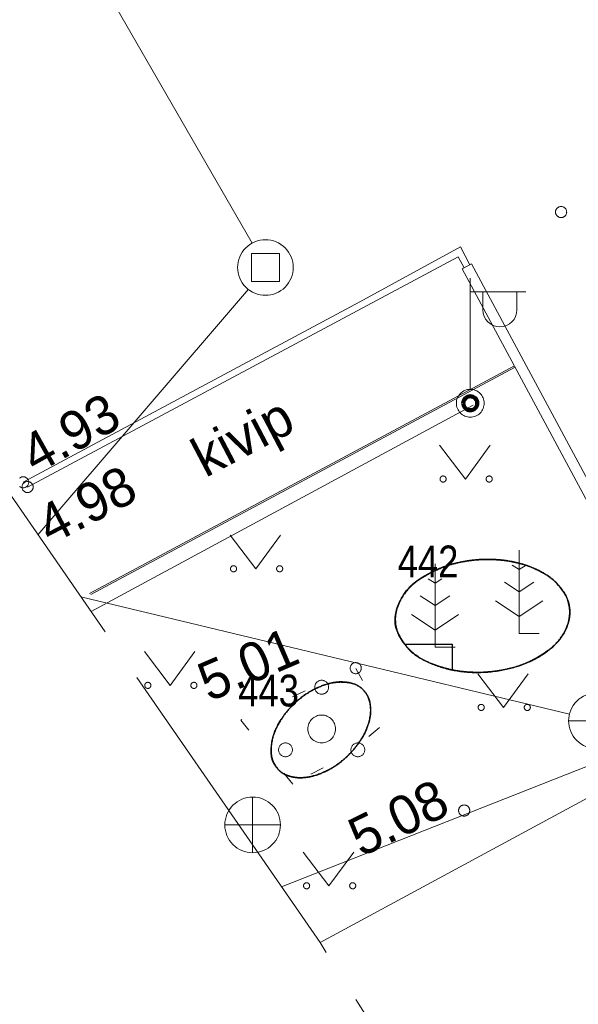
# Model space of a CAD drawing. Header units: metres. Extents: x 538891 to 1080079, y 6588829 to 13178720.
# Tile 298 of 656: x 539854 to 539864, y 6589113 to 6589131. Entities that reach past the tile are written whole.
import ezdxf

# ---------------------------------------------------------------- set-up
doc = ezdxf.new("R2010")
doc.units = ezdxf.units.M
doc.header["$LTSCALE"] = 0.4
doc.linetypes.add('KOLVIK', pattern=[3.125, 0.625, -2.5])
doc.linetypes.add('TOOPIIR', pattern=[17.5, 15, -2.5])
doc.layers.add('DENDRO', color=7, linetype='Continuous')
doc.layers.add('GEO', color=7, linetype='Continuous')
doc.styles.add('Arial Narrow', font='ARIALN.TTF')
doc.styles.add('HK Explorer Book', font='txt')
doc.linetypes.add('-D-', pattern='A,25,-2,-3.530927,["D",HK Explorer Book,S=3.5,R=0,X=-3.530927,Y=-1.75],-1.969073,25,-7.5', length=65)
doc.linetypes.add('-SK-', pattern='A,25,-0.25,-5.975415,["SK",HK Explorer Book,S=3.5,R=0,X=-5.975415,Y=-1.75],-1.274585,25,-7.5', length=65)
doc.linetypes.add('MP_KBL', pattern='A,0,[1,MP_KBL.shx,S=1,R=0,X=0,Y=-0.5],-18.999', length=18.999)

# ---------------------------------------------------------------- blocks, each defined once
blk = doc.blocks.new('MEPOST')
at = {"color": 7, "linetype": 'Continuous', "lineweight": 9, "flags": 128}
blk.add_lwpolyline([(0.5, 0), (0.498, -0.049), (0.49, -0.098), (0.478, -0.145), (0.462, -0.191), (0.441, -0.236), (0.416, -0.278), (0.387, -0.317), (0.354, -0.354), (0.317, -0.387), (0.278, -0.416), (0.236, -0.441), (0.191, -0.462), (0.145, -0.478), (0.098, -0.49), (0.049, -0.498), (0, -0.5), (-0.049, -0.498), (-0.098, -0.49), (-0.145, -0.478), (-0.191, -0.462), (-0.236, -0.441), (-0.278, -0.416), (-0.317, -0.387), (-0.354, -0.354), (-0.387, -0.317), (-0.416, -0.278), (-0.441, -0.236), (-0.462, -0.191), (-0.478, -0.145), (-0.49, -0.098), (-0.498, -0.049), (-0.5, 0), (-0.498, 0.049), (-0.49, 0.098), (-0.478, 0.145), (-0.462, 0.191), (-0.441, 0.236), (-0.416, 0.278), (-0.387, 0.317), (-0.354, 0.354), (-0.317, 0.387), (-0.278, 0.416), (-0.236, 0.441), (-0.191, 0.462), (-0.145, 0.478), (-0.098, 0.49), (-0.049, 0.498), (0, 0.5), (0.049, 0.498), (0.098, 0.49), (0.145, 0.478), (0.191, 0.462), (0.236, 0.441), (0.278, 0.416), (0.317, 0.387), (0.354, 0.354), (0.387, 0.317), (0.416, 0.278), (0.441, 0.236), (0.462, 0.191), (0.478, 0.145), (0.49, 0.098), (0.498, 0.049)], close=True, dxfattribs=at)
at = {"color": 252, "linetype": 'Continuous', "lineweight": 120, "true_color": 0x888888, "flags": 128}
blk.add_lwpolyline([(-0.25, 0, 0.414214), (0, -0.25, 0.414214), (0.25, 0, 0.414214), (0, 0.25, 0.414214)], format="xyb", close=True, dxfattribs=at)
blk = doc.blocks.new('VAPOST')
at = {"color": 7, "linetype": 'Continuous', "lineweight": 9}
for p, q in [((0, 0.5), (0, 4.5)), ((0, 4), (2, 4)), ((0.453, 3.358), (0.453, 4)), ((1.679, 3.358), (1.679, 4))]:
    blk.add_line(p, q, dxfattribs=at)
blk.add_arc((1.066, 3.358), 0.613, 180, 0, dxfattribs=at)
blk = doc.blocks.new('MAND1')
at = {"color": 8, "linetype": 'Continuous', "lineweight": 9, "true_color": 0x7d7d7d}
for p, q in [((0, 3), (0, 0)), ((0, 2.3), (-0.249, 2.466)), ((0.249, 2.466), (0, 2.3)), ((0, 1.5), (-0.533, 1.855)), ((0.533, 1.855), (0, 1.5)), ((-0.849, 1.179), (0, 0.613)), ((0, 0.613), (0.849, 1.179)), ((0.72, 0), (0, 0))]:
    blk.add_line(p, q, dxfattribs=at)
blk = doc.blocks.new('KAKAEV')
at = {"color": 7, "linetype": 'Continuous', "lineweight": 9}
for p, q in [((0, -1), (0, 1)), ((-1, 0), (1, 0))]:
    blk.add_line(p, q, dxfattribs=at)
at = {"color": 7, "linetype": 'Continuous', "lineweight": 9, "flags": 128}
blk.add_lwpolyline([(1, 0), (0.995, -0.098), (0.981, -0.195), (0.957, -0.29), (0.924, -0.383), (0.882, -0.471), (0.831, -0.556), (0.773, -0.634), (0.707, -0.707), (0.634, -0.773), (0.556, -0.831), (0.471, -0.882), (0.383, -0.924), (0.29, -0.957), (0.195, -0.981), (0.098, -0.995), (0, -1), (-0.098, -0.995), (-0.195, -0.981), (-0.29, -0.957), (-0.383, -0.924), (-0.471, -0.882), (-0.556, -0.831), (-0.634, -0.773), (-0.707, -0.707), (-0.773, -0.634), (-0.831, -0.556), (-0.882, -0.471), (-0.924, -0.383), (-0.957, -0.29), (-0.981, -0.195), (-0.995, -0.098), (-1, 0), (-0.995, 0.098), (-0.981, 0.195), (-0.957, 0.29), (-0.924, 0.383), (-0.882, 0.471), (-0.831, 0.556), (-0.773, 0.634), (-0.707, 0.707), (-0.634, 0.773), (-0.556, 0.831), (-0.471, 0.882), (-0.383, 0.924), (-0.29, 0.957), (-0.195, 0.981), (-0.098, 0.995), (0, 1), (0.098, 0.995), (0.195, 0.981), (0.29, 0.957), (0.383, 0.924), (0.471, 0.882), (0.556, 0.831), (0.634, 0.773), (0.707, 0.707), (0.773, 0.634), (0.831, 0.556), (0.882, 0.471), (0.924, 0.383), (0.957, 0.29), (0.981, 0.195), (0.995, 0.098)], close=True, dxfattribs=at)
blk = doc.blocks.new('PQQSAS')
at = {"color": 252, "linetype": 'Continuous', "lineweight": 9, "true_color": 0x888888, "flags": 128}
for points in [[(0.25, 1.5), (0.249, 1.475), (0.245, 1.451), (0.239, 1.427), (0.231, 1.404), (0.22, 1.382), (0.208, 1.361), (0.193, 1.341), (0.177, 1.323), (0.159, 1.307), (0.139, 1.292), (0.118, 1.28), (0.096, 1.269), (0.073, 1.261), (0.049, 1.255), (0.025, 1.251), (0, 1.25), (-0.025, 1.251), (-0.049, 1.255), (-0.073, 1.261), (-0.096, 1.269), (-0.118, 1.28), (-0.139, 1.292), (-0.159, 1.307), (-0.177, 1.323), (-0.193, 1.341), (-0.208, 1.361), (-0.22, 1.382), (-0.231, 1.404), (-0.239, 1.427), (-0.245, 1.451), (-0.249, 1.475), (-0.25, 1.5), (-0.249, 1.525), (-0.245, 1.549), (-0.239, 1.573), (-0.231, 1.596), (-0.22, 1.618), (-0.208, 1.639), (-0.193, 1.659), (-0.177, 1.677), (-0.159, 1.693), (-0.139, 1.708), (-0.118, 1.72), (-0.096, 1.731), (-0.073, 1.739), (-0.049, 1.745), (-0.025, 1.749), (0, 1.75), (0.025, 1.749), (0.049, 1.745), (0.073, 1.739), (0.096, 1.731), (0.118, 1.72), (0.139, 1.708), (0.159, 1.693), (0.177, 1.677), (0.193, 1.659), (0.208, 1.639), (0.22, 1.618), (0.231, 1.596), (0.239, 1.573), (0.245, 1.549), (0.249, 1.525)], [(0.5, 0), (0.498, -0.049), (0.49, -0.098), (0.478, -0.145), (0.462, -0.191), (0.441, -0.236), (0.416, -0.278), (0.387, -0.317), (0.354, -0.354), (0.317, -0.387), (0.278, -0.416), (0.236, -0.441), (0.191, -0.462), (0.145, -0.478), (0.098, -0.49), (0.049, -0.498), (0, -0.5), (-0.049, -0.498), (-0.098, -0.49), (-0.145, -0.478), (-0.191, -0.462), (-0.236, -0.441), (-0.278, -0.416), (-0.317, -0.387), (-0.354, -0.354), (-0.387, -0.317), (-0.416, -0.278), (-0.441, -0.236), (-0.462, -0.191), (-0.478, -0.145), (-0.49, -0.098), (-0.498, -0.049), (-0.5, 0), (-0.498, 0.049), (-0.49, 0.098), (-0.478, 0.145), (-0.462, 0.191), (-0.441, 0.236), (-0.416, 0.278), (-0.387, 0.317), (-0.354, 0.354), (-0.317, 0.387), (-0.278, 0.416), (-0.236, 0.441), (-0.191, 0.462), (-0.145, 0.478), (-0.098, 0.49), (-0.049, 0.498), (0, 0.5), (0.049, 0.498), (0.098, 0.49), (0.145, 0.478), (0.191, 0.462), (0.236, 0.441), (0.278, 0.416), (0.317, 0.387), (0.354, 0.354), (0.387, 0.317), (0.416, 0.278), (0.441, 0.236), (0.462, 0.191), (0.478, 0.145), (0.49, 0.098), (0.498, 0.049)], [(-1.05, -0.75), (-1.051, -0.775), (-1.055, -0.799), (-1.061, -0.823), (-1.069, -0.846), (-1.08, -0.868), (-1.092, -0.889), (-1.107, -0.909), (-1.123, -0.927), (-1.141, -0.943), (-1.161, -0.958), (-1.182, -0.97), (-1.204, -0.981), (-1.227, -0.989), (-1.251, -0.995), (-1.275, -0.999), (-1.3, -1), (-1.325, -0.999), (-1.349, -0.995), (-1.373, -0.989), (-1.396, -0.981), (-1.418, -0.97), (-1.439, -0.958), (-1.459, -0.943), (-1.477, -0.927), (-1.493, -0.909), (-1.508, -0.889), (-1.52, -0.868), (-1.531, -0.846), (-1.539, -0.823), (-1.545, -0.799), (-1.549, -0.775), (-1.55, -0.75), (-1.549, -0.725), (-1.545, -0.701), (-1.539, -0.677), (-1.531, -0.654), (-1.52, -0.632), (-1.508, -0.611), (-1.493, -0.591), (-1.477, -0.573), (-1.459, -0.557), (-1.439, -0.542), (-1.418, -0.53), (-1.396, -0.519), (-1.373, -0.511), (-1.349, -0.505), (-1.325, -0.501), (-1.3, -0.5), (-1.275, -0.501), (-1.251, -0.505), (-1.227, -0.511), (-1.204, -0.519), (-1.182, -0.53), (-1.161, -0.542), (-1.141, -0.557), (-1.123, -0.573), (-1.107, -0.591), (-1.092, -0.611), (-1.08, -0.632), (-1.069, -0.654), (-1.061, -0.677), (-1.055, -0.701), (-1.051, -0.725)], [(1.55, -0.75), (1.549, -0.775), (1.545, -0.799), (1.539, -0.823), (1.531, -0.846), (1.52, -0.868), (1.508, -0.889), (1.493, -0.909), (1.477, -0.927), (1.459, -0.943), (1.439, -0.958), (1.418, -0.97), (1.396, -0.981), (1.373, -0.989), (1.349, -0.995), (1.325, -0.999), (1.3, -1), (1.275, -0.999), (1.251, -0.995), (1.227, -0.989), (1.204, -0.981), (1.182, -0.97), (1.161, -0.958), (1.141, -0.943), (1.123, -0.927), (1.107, -0.909), (1.092, -0.889), (1.08, -0.868), (1.069, -0.846), (1.061, -0.823), (1.055, -0.799), (1.051, -0.775), (1.05, -0.75), (1.051, -0.725), (1.055, -0.701), (1.061, -0.677), (1.069, -0.654), (1.08, -0.632), (1.092, -0.611), (1.107, -0.591), (1.123, -0.573), (1.141, -0.557), (1.161, -0.542), (1.182, -0.53), (1.204, -0.519), (1.227, -0.511), (1.251, -0.505), (1.275, -0.501), (1.3, -0.5), (1.325, -0.501), (1.349, -0.505), (1.373, -0.511), (1.396, -0.519), (1.418, -0.53), (1.439, -0.542), (1.459, -0.557), (1.477, -0.573), (1.493, -0.591), (1.508, -0.611), (1.52, -0.632), (1.531, -0.654), (1.539, -0.677), (1.545, -0.701), (1.549, -0.725)]]:
    blk.add_lwpolyline(points, close=True, dxfattribs=at)
blk = doc.blocks.new('DRKAEV')
at = {"color": 7, "linetype": 'Continuous', "lineweight": 9}
for p, q in [((-0.5, -0.5), (-0.5, 0.5)), ((-0.5, 0.5), (0.5, 0.5)), ((0.5, 0.5), (0.5, -0.5)), ((0.5, -0.5), (-0.5, -0.5))]:
    blk.add_line(p, q, dxfattribs=at)
at = {"color": 7, "linetype": 'Continuous', "lineweight": 9, "flags": 128}
blk.add_lwpolyline([(1, 0), (0.995, -0.098), (0.981, -0.195), (0.957, -0.29), (0.924, -0.383), (0.882, -0.471), (0.831, -0.556), (0.773, -0.634), (0.707, -0.707), (0.634, -0.773), (0.556, -0.831), (0.471, -0.882), (0.383, -0.924), (0.29, -0.957), (0.195, -0.981), (0.098, -0.995), (0, -1), (-0.098, -0.995), (-0.195, -0.981), (-0.29, -0.957), (-0.383, -0.924), (-0.471, -0.882), (-0.556, -0.831), (-0.634, -0.773), (-0.707, -0.707), (-0.773, -0.634), (-0.831, -0.556), (-0.882, -0.471), (-0.924, -0.383), (-0.957, -0.29), (-0.981, -0.195), (-0.995, -0.098), (-1, 0), (-0.995, 0.098), (-0.981, 0.195), (-0.957, 0.29), (-0.924, 0.383), (-0.882, 0.471), (-0.831, 0.556), (-0.773, 0.634), (-0.707, 0.707), (-0.634, 0.773), (-0.556, 0.831), (-0.471, 0.882), (-0.383, 0.924), (-0.29, 0.957), (-0.195, 0.981), (-0.098, 0.995), (0, 1), (0.098, 0.995), (0.195, 0.981), (0.29, 0.957), (0.383, 0.924), (0.471, 0.882), (0.556, 0.831), (0.634, 0.773), (0.707, 0.707), (0.773, 0.634), (0.831, 0.556), (0.882, 0.471), (0.924, 0.383), (0.957, 0.29), (0.981, 0.195), (0.995, 0.098)], close=True, dxfattribs=at)
blk = doc.blocks.new('MURU')
at = {"color": 7, "linetype": 'Continuous', "lineweight": 9}
for p, q in [((-0.927, 1.213), (0, 0)), ((0, 0), (0.891, 1.213))]:
    blk.add_line(p, q, dxfattribs=at)
for points in [[(-0.908, 0.028), (-0.901, 0.057), (-0.859, 0.099), (-0.802, 0.114), (-0.745, 0.099), (-0.703, 0.057), (-0.688, 0), (-0.703, -0.057), (-0.745, -0.099), (-0.802, -0.114), (-0.859, -0.099), (-0.901, -0.057), (-0.916, 0), (-0.908, 0.028)], [(0.749, 0.028), (0.757, 0.057), (0.799, 0.099), (0.856, 0.114), (0.912, 0.099), (0.954, 0.057), (0.969, 0), (0.954, -0.057), (0.912, -0.099), (0.856, -0.114), (0.799, -0.099), (0.757, -0.057), (0.742, 0), (0.749, 0.028)]]:
    blk.add_open_spline(points, degree=2, dxfattribs=at)

msp = doc.modelspace()

# ---------------------------------------------------------------- linework, layer by layer
at = {"layer": 'DENDRO', "color": 5, "linetype": 'Continuous', "lineweight": 25, "true_color": 0x0000ff, "flags": 128}
msp.add_lwpolyline([(539862.0154, 6589120.9065), (539861.9599, 6589120.906), (539861.9042, 6589120.9042), (539861.8484, 6589120.901), (539861.7925, 6589120.8966), (539861.7365, 6589120.8908), (539861.6807, 6589120.8839), (539861.6257, 6589120.8757), (539861.5713, 6589120.8664), (539861.5177, 6589120.8559), (539861.4647, 6589120.8442), (539861.4125, 6589120.8314), (539861.361, 6589120.8174), (539861.3102, 6589120.8022), (539861.2592, 6589120.7853), (539861.207, 6589120.7661), (539861.1536, 6589120.7446), (539861.0991, 6589120.7208), (539861.0434, 6589120.6947), (539860.9865, 6589120.6664), (539860.9285, 6589120.6357), (539860.8693, 6589120.6027), (539860.8117, 6589120.5684), (539860.7583, 6589120.5336), (539860.7092, 6589120.4984), (539860.6644, 6589120.4627), (539860.6239, 6589120.4266), (539860.5877, 6589120.39), (539860.5558, 6589120.353), (539860.5281, 6589120.3155), (539860.5036, 6589120.2784), (539860.4809, 6589120.2424), (539860.4602, 6589120.2075), (539860.4415, 6589120.1736), (539860.4246, 6589120.1409), (539860.4097, 6589120.1093), (539860.3967, 6589120.0788), (539860.3856, 6589120.0494), (539860.3761, 6589120.0204), (539860.3678, 6589119.991), (539860.3608, 6589119.9612), (539860.3549, 6589119.931), (539860.3503, 6589119.9005), (539860.3469, 6589119.8696), (539860.3448, 6589119.8383), (539860.3438, 6589119.8066), (539860.3445, 6589119.7748), (539860.3474, 6589119.7428), (539860.3523, 6589119.7108), (539860.3594, 6589119.6788), (539860.3686, 6589119.6467), (539860.3799, 6589119.6145), (539860.3934, 6589119.5823), (539860.4089, 6589119.55), (539860.4264, 6589119.5175), (539860.4455, 6589119.4848), (539860.4664, 6589119.4518), (539860.489, 6589119.4185), (539860.5133, 6589119.3849), (539860.5159, 6589119.3816), (539861.3689, 6589119.3816), (539861.3689, 6589118.9197), (539861.3845, 6589118.9163), (539861.4374, 6589118.9063), (539861.4898, 6589118.8981), (539861.5427, 6589118.8911), (539861.5962, 6589118.8853), (539861.6502, 6589118.8808), (539861.7047, 6589118.8776), (539861.7598, 6589118.8756), (539861.8155, 6589118.8749), (539861.8717, 6589118.8754), (539861.928, 6589118.8772), (539861.9841, 6589118.8803), (539862.0398, 6589118.8846), (539862.0952, 6589118.8903), (539862.1503, 6589118.8972), (539862.2051, 6589118.9053), (539862.2596, 6589118.9148), (539862.3138, 6589118.9255), (539862.3674, 6589118.9374), (539862.4198, 6589118.9502), (539862.4713, 6589118.9641), (539862.5217, 6589118.979), (539862.571, 6589118.9948), (539862.6193, 6589119.0117), (539862.6665, 6589119.0296), (539862.7127, 6589119.0484), (539862.7586, 6589119.0689), (539862.8052, 6589119.0915), (539862.8525, 6589119.1163), (539862.9003, 6589119.1433), (539862.9488, 6589119.1724), (539862.9979, 6589119.2037), (539863.0476, 6589119.2372), (539863.098, 6589119.2728), (539863.147, 6589119.3102), (539863.1926, 6589119.3491), (539863.2349, 6589119.3895), (539863.2738, 6589119.4314), (539863.3093, 6589119.4747), (539863.3414, 6589119.5195), (539863.3702, 6589119.5658), (539863.3956, 6589119.6136), (539863.4178, 6589119.6617), (539863.4368, 6589119.7091), (539863.4526, 6589119.7556), (539863.4652, 6589119.8015), (539863.4747, 6589119.8465), (539863.481, 6589119.8908), (539863.4841, 6589119.9344), (539863.4841, 6589119.9771), (539863.4817, 6589120.0132), (539863.4771, 6589120.0551), (539863.47, 6589120.0958), (539863.4605, 6589120.1354), (539863.4486, 6589120.1739), (539863.4343, 6589120.2113), (539863.4175, 6589120.2475), (539863.3983, 6589120.2825), (539863.3767, 6589120.3165), (539863.3536, 6589120.3492), (539863.3303, 6589120.3804), (539863.3066, 6589120.4102), (539863.2826, 6589120.4386), (539863.2582, 6589120.4656), (539863.2335, 6589120.4911), (539863.2084, 6589120.5152), (539863.183, 6589120.5379), (539863.1568, 6589120.5597), (539863.1291, 6589120.5811), (539863.0999, 6589120.6022), (539863.0693, 6589120.6229), (539863.0373, 6589120.6433), (539863.0039, 6589120.6634), (539862.969, 6589120.6831), (539862.9327, 6589120.7024), (539862.895, 6589120.7212), (539862.8559, 6589120.7393), (539862.8155, 6589120.7566), (539862.7737, 6589120.7731), (539862.7306, 6589120.7889), (539862.6861, 6589120.8039), (539862.6402, 6589120.8181), (539862.593, 6589120.8316), (539862.5447, 6589120.8442), (539862.4955, 6589120.8556), (539862.4453, 6589120.8659), (539862.3943, 6589120.875), (539862.3424, 6589120.883), (539862.2896, 6589120.8899), (539862.2358, 6589120.8956), (539862.1812, 6589120.9003), (539862.1261, 6589120.9037), (539862.0708, 6589120.9057)], close=True, dxfattribs=at)
at = {"layer": 'DENDRO', "color": 5, "linetype": 'Continuous', "lineweight": 25, "true_color": 0x0000ff}
for points, knots in [([(539863.4829, 6589119.9952), (539863.4823, 6589120.0042), (539863.4817, 6589120.0132), (539863.4681, 6589120.183), (539863.2853, 6589120.45), (539863.0808, 6589120.6257), (539862.7846, 6589120.7792), (539862.4015, 6589120.8841), (539861.9609, 6589120.9164), (539861.512, 6589120.8652), (539861.1084, 6589120.7392), (539860.6302, 6589120.4662), (539860.4261, 6589120.1648), (539860.3452, 6589119.934), (539860.3425, 6589119.6793), (539860.4754, 6589119.4206), (539860.7172, 6589119.1448), (539861.229, 6589118.9419), (539861.6458, 6589118.8708), (539862.0976, 6589118.8801), (539862.5301, 6589118.9709), (539862.8953, 6589119.1259), (539863.3007, 6589119.4196), (539863.4906, 6589119.8076), (539863.4841, 6589119.9771), (539863.4835, 6589119.9862), (539863.4829, 6589119.9952)], [0, 0, 0, 0.0025161, 0.0025161, 0.0498951, 0.0972741, 0.1446531, 0.1920322, 0.2394112, 0.2867902, 0.3341692, 0.3815482, 0.4289272, 0.4763062, 0.5236853, 0.5710643, 0.6184433, 0.6658223, 0.7132013, 0.7605803, 0.8079593, 0.8553384, 0.9027174, 0.9500964, 0.9974754, 0.9974754, 1, 1, 1]), ([(539859.783, 6589118.5462), (539859.7783, 6589118.5514), (539859.7736, 6589118.5565), (539859.6833, 6589118.6545), (539859.4176, 6589118.7102), (539859.183, 6589118.6888), (539858.905, 6589118.5886), (539858.6188, 6589118.4031), (539858.3719, 6589118.1524), (539858.2023, 6589117.8795), (539858.12, 6589117.6273), (539858.1135, 6589117.319), (539858.215, 6589117.1572), (539858.3169, 6589117.0551), (539858.5051, 6589116.9866), (539858.712, 6589116.9767), (539858.9713, 6589117.0352), (539859.2589, 6589117.1787), (539859.5315, 6589117.4013), (539859.7429, 6589117.6691), (539859.8683, 6589117.9361), (539859.9114, 6589118.1672), (539859.8788, 6589118.4355), (539859.7924, 6589118.5359), (539859.7877, 6589118.541), (539859.783, 6589118.5462)], [0, 0, 0, 0.0026089, 0.0026089, 0.0523472, 0.1020856, 0.1518239, 0.2015623, 0.2513006, 0.301039, 0.3507773, 0.4005157, 0.450254, 0.4999924, 0.5497307, 0.5994691, 0.6492074, 0.6989458, 0.7486841, 0.7984225, 0.8481608, 0.8978991, 0.9476375, 0.9973758, 0.9973758, 1, 1, 1])]:
    msp.add_open_spline(points, degree=2, knots=knots, dxfattribs=at)
for points in [[(539861.0739, 6589120.7134), (539861.4285, 6589120.8731), (539862.2683, 6589120.9291), (539863.0136, 6589120.7069), (539863.4648, 6589120.2659), (539863.501, 6589119.7244), (539863.1124, 6589119.2275), (539862.4031, 6589118.9082), (539861.5634, 6589118.8521), (539860.818, 6589119.0744), (539860.3668, 6589119.5153), (539860.3307, 6589120.0568), (539860.7193, 6589120.5538), (539861.0739, 6589120.7134)], [(539858.2319, 6589117.92), (539858.3509, 6589118.1498), (539858.7654, 6589118.527), (539859.2453, 6589118.7207), (539859.662, 6589118.6791), (539859.9039, 6589118.4133), (539859.9061, 6589117.9945), (539859.6681, 6589117.535), (539859.2536, 6589117.1578), (539858.7737, 6589116.9641), (539858.357, 6589117.0057), (539858.1151, 6589117.2715), (539858.1129, 6589117.6903), (539858.2319, 6589117.92)]]:
    msp.add_open_spline(points, degree=2, dxfattribs=at)
at = {"layer": 'GEO', "color": 8, "linetype": '-D-', "lineweight": 9, "true_color": 0x7d7d7d}
for p, q in [((539839.2515, 6589158.7221), (539857.7738, 6589126.5921)), ((539857.7058, 6589125.7662), (539853.9245, 6589121.3495)), ((539858.3009, 6589115.022), (539864.0861, 6589117.3007))]:
    msp.add_line(p, q, dxfattribs=at)
at = {"layer": 'GEO', "color": 8, "linetype": 'Continuous', "lineweight": 9, "true_color": 0x7d7d7d}
for p, q in [((539854.848, 6589120.293), (539862.4908, 6589124.3841)), ((539854.877, 6589120.278), (539862.5036, 6589124.3604))]:
    msp.add_line(p, q, dxfattribs=at)
at = {"layer": 'GEO', "color": 8, "linetype": 'MP_KBL', "lineweight": 9, "true_color": 0x7d7d7d}
msp.add_line((539861.7457, 6589123.68), (539854.8791, 6589119.9692), dxfattribs=at)
at = {"layer": 'GEO', "color": 8, "linetype": '-SK-', "lineweight": 9, "true_color": 0x7d7d7d}
msp.add_line((539854.6963, 6589120.2335), (539863.4769, 6589118.1219), dxfattribs=at)
at = {"layer": 'GEO', "color": 8, "linetype": 'TOOPIIR', "lineweight": 9, "true_color": 0x7d7d7d, "flags": 128}
msp.add_lwpolyline([(540009.728, 6589274.9396), (540007.9291, 6589283.6289), (539999.961, 6589296.693), (539999.0028, 6589310.4914), (539982.048, 6589315.103), (539968.23, 6589319.624), (539923.0062, 6589331.3898), (539909.1598, 6589323.7597), (539879.4137, 6589305.7855), (539866.718, 6589299.632), (539825.489, 6589273.6106), (539801.0362, 6589257.5566), (539784.2601, 6589247.5892), (539791.917, 6589237.292), (539811.1602, 6589201.8497), (539830.4327, 6589165.9875), (539829.9209, 6589164.7033), (539851.006, 6589125.569), (539858.994, 6589114.02), (539868.46, 6589099.0162), (539872.4814, 6589092.3517), (539891.371, 6589065.8965), (539936.7409, 6588993.1706), (540012.911, 6589042.2881), (540056.8358, 6589068.4128), (540079.5427, 6589082.4151), (540055.254, 6589125.2135), (540035.056, 6589162.5293), (540031.7637, 6589169.1877), (540025.659, 6589166.0347), (540017.2916, 6589182.4141), (540021.5537, 6589185.0254), (540011.9445, 6589204.4642), (539991.9088, 6589243.8962), (540003.1152, 6589249.6375), (540014.0907, 6589246.6002), (540015.6053, 6589252.8138), (540016.6856, 6589258.0436), (540013.746, 6589258.7749), (540014.554, 6589261.666), (540015.7891, 6589267.0477), (540013.1293, 6589268.0319), (540010.9042, 6589270.1926)], close=True, dxfattribs=at)
at = {"layer": 'GEO', "color": 8, "linetype": 'Continuous', "lineweight": 9, "true_color": 0x7d7d7d, "flags": 128}
for points in [[(539863.428, 6589127.15), (539863.4275, 6589127.1402), (539863.4261, 6589127.1305), (539863.4237, 6589127.121), (539863.4204, 6589127.1117), (539863.4162, 6589127.1029), (539863.4111, 6589127.0944), (539863.4053, 6589127.0866), (539863.3987, 6589127.0793), (539863.3914, 6589127.0727), (539863.3836, 6589127.0669), (539863.3751, 6589127.0618), (539863.3663, 6589127.0576), (539863.357, 6589127.0543), (539863.3475, 6589127.0519), (539863.3378, 6589127.0505), (539863.328, 6589127.05), (539863.3182, 6589127.0505), (539863.3085, 6589127.0519), (539863.299, 6589127.0543), (539863.2897, 6589127.0576), (539863.2809, 6589127.0618), (539863.2724, 6589127.0669), (539863.2646, 6589127.0727), (539863.2573, 6589127.0793), (539863.2507, 6589127.0866), (539863.2449, 6589127.0944), (539863.2398, 6589127.1029), (539863.2356, 6589127.1117), (539863.2323, 6589127.121), (539863.2299, 6589127.1305), (539863.2285, 6589127.1402), (539863.228, 6589127.15), (539863.2285, 6589127.1598), (539863.2299, 6589127.1695), (539863.2323, 6589127.179), (539863.2356, 6589127.1883), (539863.2398, 6589127.1971), (539863.2449, 6589127.2056), (539863.2507, 6589127.2134), (539863.2573, 6589127.2207), (539863.2646, 6589127.2273), (539863.2724, 6589127.2331), (539863.2809, 6589127.2382), (539863.2897, 6589127.2424), (539863.299, 6589127.2457), (539863.3085, 6589127.2481), (539863.3182, 6589127.2495), (539863.328, 6589127.25), (539863.3378, 6589127.2495), (539863.3475, 6589127.2481), (539863.357, 6589127.2457), (539863.3663, 6589127.2424), (539863.3751, 6589127.2382), (539863.3836, 6589127.2331), (539863.3914, 6589127.2273), (539863.3987, 6589127.2207), (539863.4053, 6589127.2134), (539863.4111, 6589127.2056), (539863.4162, 6589127.1971), (539863.4204, 6589127.1883), (539863.4237, 6589127.179), (539863.4261, 6589127.1695), (539863.4275, 6589127.1598)], [(539853.837, 6589122.207), (539853.8365, 6589122.1972), (539853.8351, 6589122.1875), (539853.8327, 6589122.178), (539853.8294, 6589122.1687), (539853.8252, 6589122.1599), (539853.8201, 6589122.1514), (539853.8143, 6589122.1436), (539853.8077, 6589122.1363), (539853.8004, 6589122.1297), (539853.7926, 6589122.1239), (539853.7841, 6589122.1188), (539853.7753, 6589122.1146), (539853.766, 6589122.1113), (539853.7565, 6589122.1089), (539853.7468, 6589122.1075), (539853.737, 6589122.107), (539853.7272, 6589122.1075), (539853.7175, 6589122.1089), (539853.708, 6589122.1113), (539853.6987, 6589122.1146), (539853.6899, 6589122.1188), (539853.6814, 6589122.1239), (539853.6736, 6589122.1297), (539853.6663, 6589122.1363), (539853.6597, 6589122.1436), (539853.6539, 6589122.1514), (539853.6488, 6589122.1599), (539853.6446, 6589122.1687), (539853.6413, 6589122.178), (539853.6389, 6589122.1875), (539853.6375, 6589122.1972), (539853.637, 6589122.207), (539853.6375, 6589122.2168), (539853.6389, 6589122.2265), (539853.6413, 6589122.236), (539853.6446, 6589122.2453), (539853.6488, 6589122.2541), (539853.6539, 6589122.2626), (539853.6597, 6589122.2704), (539853.6663, 6589122.2777), (539853.6736, 6589122.2843), (539853.6814, 6589122.2901), (539853.6899, 6589122.2952), (539853.6987, 6589122.2994), (539853.708, 6589122.3027), (539853.7175, 6589122.3051), (539853.7272, 6589122.3065), (539853.737, 6589122.307), (539853.7468, 6589122.3065), (539853.7565, 6589122.3051), (539853.766, 6589122.3027), (539853.7753, 6589122.2994), (539853.7841, 6589122.2952), (539853.7926, 6589122.2901), (539853.8004, 6589122.2843), (539853.8077, 6589122.2777), (539853.8143, 6589122.2704), (539853.8201, 6589122.2626), (539853.8252, 6589122.2541), (539853.8294, 6589122.2453), (539853.8327, 6589122.236), (539853.8351, 6589122.2265), (539853.8365, 6589122.2168)], [(539859.736, 6589118.951), (539859.7355, 6589118.9412), (539859.7341, 6589118.9315), (539859.7317, 6589118.922), (539859.7284, 6589118.9127), (539859.7242, 6589118.9039), (539859.7191, 6589118.8954), (539859.7133, 6589118.8876), (539859.7067, 6589118.8803), (539859.6994, 6589118.8737), (539859.6916, 6589118.8679), (539859.6831, 6589118.8628), (539859.6743, 6589118.8586), (539859.665, 6589118.8553), (539859.6555, 6589118.8529), (539859.6458, 6589118.8515), (539859.636, 6589118.851), (539859.6262, 6589118.8515), (539859.6165, 6589118.8529), (539859.607, 6589118.8553), (539859.5977, 6589118.8586), (539859.5889, 6589118.8628), (539859.5804, 6589118.8679), (539859.5726, 6589118.8737), (539859.5653, 6589118.8803), (539859.5587, 6589118.8876), (539859.5529, 6589118.8954), (539859.5478, 6589118.9039), (539859.5436, 6589118.9127), (539859.5403, 6589118.922), (539859.5379, 6589118.9315), (539859.5365, 6589118.9412), (539859.536, 6589118.951), (539859.5365, 6589118.9608), (539859.5379, 6589118.9705), (539859.5403, 6589118.98), (539859.5436, 6589118.9893), (539859.5478, 6589118.9981), (539859.5529, 6589119.0066), (539859.5587, 6589119.0144), (539859.5653, 6589119.0217), (539859.5726, 6589119.0283), (539859.5804, 6589119.0341), (539859.5889, 6589119.0392), (539859.5977, 6589119.0434), (539859.607, 6589119.0467), (539859.6165, 6589119.0491), (539859.6262, 6589119.0505), (539859.636, 6589119.051), (539859.6458, 6589119.0505), (539859.6555, 6589119.0491), (539859.665, 6589119.0467), (539859.6743, 6589119.0434), (539859.6831, 6589119.0392), (539859.6916, 6589119.0341), (539859.6994, 6589119.0283), (539859.7067, 6589119.0217), (539859.7133, 6589119.0144), (539859.7191, 6589119.0066), (539859.7242, 6589118.9981), (539859.7284, 6589118.9893), (539859.7317, 6589118.98), (539859.7341, 6589118.9705), (539859.7355, 6589118.9608)], [(539861.685, 6589116.392), (539861.6845, 6589116.3822), (539861.6831, 6589116.3725), (539861.6807, 6589116.363), (539861.6774, 6589116.3537), (539861.6732, 6589116.3449), (539861.6681, 6589116.3364), (539861.6623, 6589116.3286), (539861.6557, 6589116.3213), (539861.6484, 6589116.3147), (539861.6406, 6589116.3089), (539861.6321, 6589116.3038), (539861.6233, 6589116.2996), (539861.614, 6589116.2963), (539861.6045, 6589116.2939), (539861.5948, 6589116.2925), (539861.585, 6589116.292), (539861.5752, 6589116.2925), (539861.5655, 6589116.2939), (539861.556, 6589116.2963), (539861.5467, 6589116.2996), (539861.5379, 6589116.3038), (539861.5294, 6589116.3089), (539861.5216, 6589116.3147), (539861.5143, 6589116.3213), (539861.5077, 6589116.3286), (539861.5019, 6589116.3364), (539861.4968, 6589116.3449), (539861.4926, 6589116.3537), (539861.4893, 6589116.363), (539861.4869, 6589116.3725), (539861.4855, 6589116.3822), (539861.485, 6589116.392), (539861.4855, 6589116.4018), (539861.4869, 6589116.4115), (539861.4893, 6589116.421), (539861.4926, 6589116.4303), (539861.4968, 6589116.4391), (539861.5019, 6589116.4476), (539861.5077, 6589116.4554), (539861.5143, 6589116.4627), (539861.5216, 6589116.4693), (539861.5294, 6589116.4751), (539861.5379, 6589116.4802), (539861.5467, 6589116.4844), (539861.556, 6589116.4877), (539861.5655, 6589116.4901), (539861.5752, 6589116.4915), (539861.585, 6589116.492), (539861.5948, 6589116.4915), (539861.6045, 6589116.4901), (539861.614, 6589116.4877), (539861.6233, 6589116.4844), (539861.6321, 6589116.4802), (539861.6406, 6589116.4751), (539861.6484, 6589116.4693), (539861.6557, 6589116.4627), (539861.6623, 6589116.4554), (539861.6681, 6589116.4476), (539861.6732, 6589116.4391), (539861.6774, 6589116.4303), (539861.6807, 6589116.421), (539861.6831, 6589116.4115), (539861.6845, 6589116.4018)]]:
    msp.add_lwpolyline(points, close=True, dxfattribs=at)
for points in [[(539861.6841, 6589126.2027), (539861.52, 6589126.526), (539859.707, 6589125.538), (539853.658, 6589122.292)], [(539853.737, 6589122.207), (539861.477, 6589126.345), (539861.5835, 6589126.1486)], [(539853.5946, 6589122.3693), (539853.6024, 6589122.3751), (539853.6109, 6589122.3802), (539853.6197, 6589122.3844), (539853.629, 6589122.3877), (539853.6385, 6589122.3901), (539853.6482, 6589122.3915), (539853.658, 6589122.392), (539853.6678, 6589122.3915), (539853.6775, 6589122.3901), (539853.687, 6589122.3877), (539853.6963, 6589122.3844), (539853.7051, 6589122.3802), (539853.7136, 6589122.3751), (539853.7214, 6589122.3693), (539853.7287, 6589122.3627), (539853.7353, 6589122.3554), (539853.7411, 6589122.3476), (539853.7462, 6589122.3391), (539853.7504, 6589122.3303), (539853.7537, 6589122.321), (539853.7561, 6589122.3115), (539853.7575, 6589122.3018), (539853.758, 6589122.292), (539853.7575, 6589122.2822), (539853.7561, 6589122.2725), (539853.7537, 6589122.263), (539853.7504, 6589122.2537), (539853.7462, 6589122.2449), (539853.7411, 6589122.2364), (539853.7353, 6589122.2286), (539853.7287, 6589122.2213), (539853.7214, 6589122.2147), (539853.7136, 6589122.2089), (539853.7051, 6589122.2038), (539853.6963, 6589122.1996), (539853.687, 6589122.1963), (539853.6775, 6589122.1939), (539853.6678, 6589122.1925), (539853.658, 6589122.192), (539853.6482, 6589122.1925), (539853.6385, 6589122.1939), (539853.629, 6589122.1963), (539853.6197, 6589122.1996), (539853.6109, 6589122.2038), (539853.6024, 6589122.2089), (539853.5946, 6589122.2147)], [(539865.6142, 6589103.5268), (539870.334, 6589106.076), (539864.459, 6589116.976), (539858.994, 6589114.02)]]:
    msp.add_lwpolyline(points, dxfattribs=at)
msp.add_lwpolyline([(539864.9184, 6589116.1237, 0.4041049), (539865.6853, 6589118.845), (539861.7186, 6589126.2213), (539861.5513, 6589126.1313), (539865.5179, 6589118.755, -0.4030959), (539864.8282, 6589116.291)], format="xyb", dxfattribs=at)
at = {"layer": 'GEO', "color": 252, "linetype": 'KOLVIK', "lineweight": 9, "true_color": 0x888888, "flags": 128}
msp.add_lwpolyline([(539858.5035, 6589116.8677), (539857.572, 6589118.018), (539859.636, 6589118.951), (539860.1723, 6589117.9792), (539859.504, 6589117.404), (539858.5035, 6589116.8677)], dxfattribs=at)

# ---------------------------------------------------------------- block references
at = {"layer": 'GEO', "color": 8, "true_color": 0x7d7d7d, "xscale": 0.5, "yscale": 0.5, "zscale": 0.5}
for name, p in [('DRKAEV', (539858.013, 6589126.153)), ('VAPOST', (539861.695, 6589123.713)), ('MEPOST', (539861.695, 6589123.713)), ('MURU', (539861.6074, 6589122.3509)), ('MURU', (539857.8408, 6589120.738)), ('MAND1', (539862.574, 6589119.572)), ('MAND1', (539861.061, 6589119.326)), ('MURU', (539856.2997, 6589118.6419)), ('MURU', (539862.2923, 6589118.2453)), ('PQQSAS', (539859.0235, 6589117.8584)), ('KAKAEV', (539863.963, 6589118.005)), ('KAKAEV', (539857.783, 6589116.133)), ('MURU', (539859.1539, 6589115.0398))]:
    msp.add_blockref(name, p, dxfattribs=at)

# ---------------------------------------------------------------- texts
at = {"layer": 'DENDRO', "color": 250, "true_color": 0x333333, "insert": (539860.3902, 6589121.1544), "char_height": 0.57083, "attachment_point": 1, "line_spacing_factor": 2.63829, "style": 'Arial Narrow'}
msp.add_mtext('442', dxfattribs=at)
at = {"layer": 'DENDRO', "color": 250, "true_color": 0x333333, "insert": (539857.5242, 6589118.8345), "char_height": 0.57083, "width": 1.255186, "attachment_point": 1, "line_spacing_factor": 2.63829, "style": 'Arial Narrow'}
msp.add_mtext('443', dxfattribs=at)
at = {"layer": 'GEO', "color": 8, "true_color": 0x7d7d7d, "char_height": 0.7, "line_spacing_factor": 0.25, "style": 'HK Explorer Book'}
for s, insert, attachment_point, rotation in [(' 4.93', (539853.658, 6589122.292), 7, 29.26436), ('kivip', (539856.6076, 6589122.9881), 1, 27.67706), (' 4.98', (539853.9228, 6589121.0313), 7, 27.52728), (' 5.01', (539856.7646, 6589118.229), 7, 23.27229), (' 5.08', (539859.5062, 6589115.4258), 7, 26.07402)]:
    msp.add_mtext(s, dxfattribs=dict(at, insert=insert, attachment_point=attachment_point, rotation=rotation))

doc.saveas('drawing.dxf')
